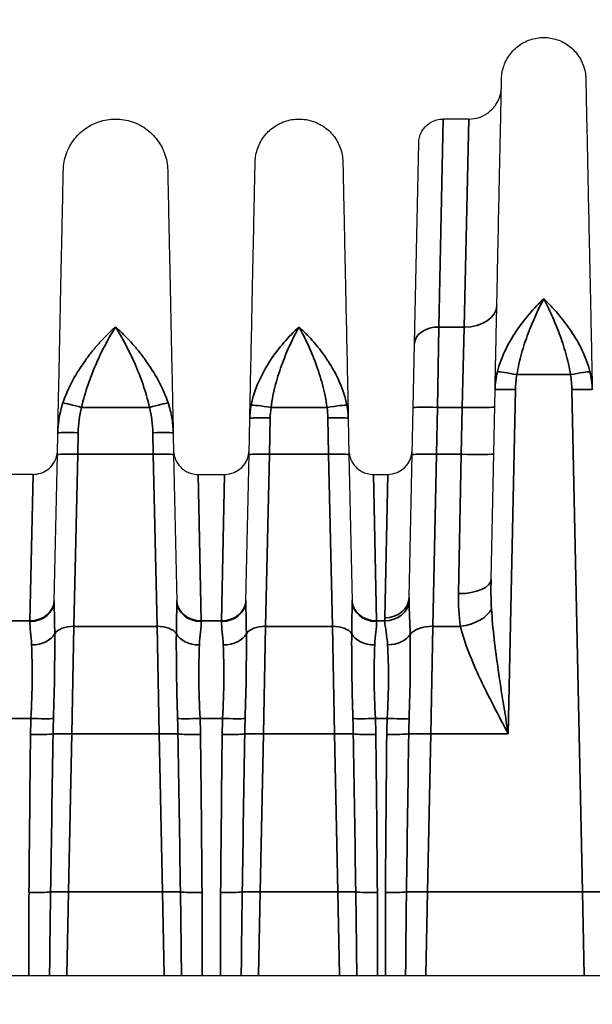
# Model space of a CAD drawing. Header units: millimetres. Extents: x 399 to 6233, y -1870 to 1602.
# Tile 463 of 656: x 5488 to 5502, y -169 to -145. Entities that reach past the tile are written whole.
import ezdxf

# ---------------------------------------------------------------- set-up
doc = ezdxf.new("R2010")
doc.units = ezdxf.units.MM
for name, color, linetype, lineweight in [('AM_5', 3, 'Continuous', 25), ('可見 (ISO)', 7, 'Continuous', 25), ('窄部可見 (ISO)', 7, 'Continuous', 35)]:
    doc.layers.add(name, color=color, linetype=linetype, lineweight=lineweight)
doc.styles.add('尺寸標註', font='romans.shx', dxfattribs={"bigfont": 'CHINESET.SHX'})
doc.dimstyles.new('CNS1$0', dxfattribs={"dimtxt": 2.5, "dimasz": 2.5, "dimexe": 1, "dimexo": 1, "dimgap": 1.5, "dimtad": 1, "dimtoh": 1, "dimdec": 1, "dimdsep": 46, "dimtxsty": '尺寸標註', "dimcen": 0, "dimclrd": 2, "dimclre": 2, "dimclrt": 1, "dimadec": 0, "dimazin": 2, "dimtp": 0.1, "dimtm": 0.1, "dimtfac": 0.71, "dimtdec": 1, "dimtmove": 0, "dimatfit": 0, "dimfxl": 0, "dimlwd": 13, "dimlwe": 13, "dimarcsym": 0})

# ---------------------------------------------------------------- blocks, each defined once
blk = doc.blocks.new('*D362')
at = {"layer": 'AM_5', "color": 2, "lineweight": 13}
for p, q in [((5460.176, -126.247), (5410.83, -126.247)), ((5411.83, -128.747), (5411.83, -269.429)), ((5570.342, -271.929), (5410.83, -271.929))]:
    blk.add_line(p, q, dxfattribs=at)
at = {"layer": 'AM_5', "color": 2, "lineweight": -2}
for points in [[(5411.413, -128.747), (5412.247, -128.747), (5411.83, -126.247)], [(5411.413, -269.429), (5412.247, -269.429), (5411.83, -271.929)]]:
    blk.add_solid(points, dxfattribs=at)
at = {"layer": 'Defpoints', "color": 0, "lineweight": -2}
for p in [(5461.176, -126.247), (5411.83, -271.929), (5571.342, -271.929)]:
    blk.add_point(p, dxfattribs=at)
at = {"layer": 'AM_5', "color": 1, "insert": (5409.08, -199.088), "char_height": 2.5, "attachment_point": 5, "rotation": 90, "style": '尺寸標註'}
blk.add_mtext('145.7', dxfattribs=at)

msp = doc.modelspace()

# ---------------------------------------------------------------- linework, layer by layer
at = {"layer": '可見 (ISO)'}
for p, q in [((5499.255, -147.447), (5498.626, -147.447)), ((5497.923, -152.95), (5498.026, -148.035)), ((5497.89, -154.526), (5497.923, -152.95)), ((5499.802, -158.73), (5499.899, -154.085)), ((5497.866, -155.677), (5497.89, -154.526)), ((5493.866, -155.676), (5493.884, -154.785)), ((5496.299, -154.785), (5496.317, -155.676)), ((5489.166, -155.676), (5489.177, -155.144)), ((5492.006, -155.144), (5492.017, -155.676)), ((5489.09, -159.27), (5489.166, -155.676)), ((5492.017, -155.676), (5492.093, -159.27)), ((5493.79, -159.27), (5493.866, -155.676)), ((5496.317, -155.676), (5496.393, -159.27)), ((5497.792, -159.174), (5497.866, -155.677)), ((5488.568, -156.161), (5487.915, -156.161)), ((5492.615, -156.161), (5493.268, -156.161)), ((5496.915, -156.161), (5497.268, -156.161)), ((5438.592, -168.447), (5543.092, -168.447))]:
    msp.add_line(p, q, dxfattribs=at)
for centre in [(5493.268, -155.561), (5497.268, -155.561)]:
    msp.add_arc(centre, 0.6, 270, 358.8, dxfattribs=at)
for points, knots in [([(5500.059, -146.459), (5500.061, -146.348), (5500.082, -146.235), (5500.157, -146.026), (5500.213, -145.925), (5500.353, -145.75), (5500.438, -145.673), (5500.626, -145.552), (5500.731, -145.506), (5500.948, -145.451), (5501.063, -145.442), (5501.286, -145.46), (5501.397, -145.487), (5501.603, -145.576), (5501.7, -145.638), (5501.866, -145.788), (5501.938, -145.877), (5502.047, -146.073), (5502.086, -146.181), (5502.117, -146.346), (5502.123, -146.402), (5502.124, -146.459)], [0, 0, 0, 0, 0.0333171, 0.0333171, 0.0669022, 0.0669022, 0.1004777, 0.1004777, 0.1340536, 0.1340536, 0.1676294, 0.1676294, 0.2012052, 0.2012052, 0.234781, 0.234781, 0.2683568, 0.2683568, 0.3019326, 0.3019326, 0.3188115, 0.3188115, 0.3188115, 0.3188115]), ([(5499.899, -154.085), (5499.91, -153.569), (5499.92, -153.072), (5499.93, -152.607), (5499.932, -152.531), (5499.933, -152.456), (5499.935, -152.381), (5499.946, -151.845), (5499.957, -151.34), (5499.966, -150.873), (5499.976, -150.405), (5499.985, -149.971), (5499.994, -149.571), (5500.002, -149.171), (5500.01, -148.803), (5500.017, -148.474), (5500.02, -148.335), (5500.022, -148.203), (5500.025, -148.078), (5500.029, -147.907), (5500.032, -147.75), (5500.035, -147.605), (5500.04, -147.355), (5500.044, -147.143), (5500.048, -146.972), (5500.055, -146.63), (5500.059, -146.459), (5500.059, -146.459)], [0.026741, 0.026741, 0.026741, 0.026741, 0.0775937, 0.0775937, 0.0775937, 0.0858987, 0.0858987, 0.0858987, 0.1450564, 0.1450564, 0.1450564, 0.2042141, 0.2042141, 0.2042141, 0.2633718, 0.2633718, 0.2633718, 0.2884178, 0.2884178, 0.2884178, 0.3225295, 0.3225295, 0.3225295, 0.3816871, 0.3816871, 0.3816871, 0.5, 0.5, 0.5, 0.5]), ([(5502.124, -146.459), (5502.124, -146.459), (5502.128, -146.63), (5502.135, -146.972), (5502.141, -147.242), (5502.148, -147.611), (5502.158, -148.078), (5502.161, -148.203), (5502.164, -148.335), (5502.166, -148.474), (5502.173, -148.804), (5502.181, -149.171), (5502.189, -149.571), (5502.198, -149.971), (5502.207, -150.405), (5502.217, -150.872), (5502.227, -151.34), (5502.237, -151.845), (5502.248, -152.381), (5502.25, -152.456), (5502.251, -152.531), (5502.253, -152.607), (5502.263, -153.072), (5502.273, -153.569), (5502.284, -154.085)], [0.500008, 0.500008, 0.500008, 0.500008, 0.6183179, 0.6183179, 0.6183179, 0.7115978, 0.7115978, 0.7115978, 0.7366333, 0.7366333, 0.7366333, 0.795791, 0.795791, 0.795791, 0.8549487, 0.8549487, 0.8549487, 0.9141064, 0.9141064, 0.9141064, 0.9224137, 0.9224137, 0.9224137, 0.9732641, 0.9732641, 0.9732641, 0.9732641]), ([(5499.255, -147.447), (5499.341, -147.447), (5499.428, -147.433), (5499.592, -147.378), (5499.671, -147.336), (5499.809, -147.231), (5499.87, -147.166), (5499.967, -147.023), (5500.004, -146.942), (5500.035, -146.827), (5500.042, -146.795), (5500.051, -146.73), (5500.054, -146.697), (5500.055, -146.664)], [0, 0, 0, 0, 0.0258626, 0.0258626, 0.051872, 0.051872, 0.0778761, 0.0778761, 0.1038804, 0.1038804, 0.1136224, 0.1136224, 0.1235142, 0.1235142, 0.1235142, 0.1235142]), ([(5489.312, -148.7), (5489.315, -148.563), (5489.341, -148.424), (5489.434, -148.164), (5489.503, -148.039), (5489.676, -147.822), (5489.782, -147.727), (5490.015, -147.576), (5490.145, -147.52), (5490.414, -147.452), (5490.556, -147.44), (5490.833, -147.463), (5490.971, -147.497), (5491.226, -147.607), (5491.345, -147.684), (5491.551, -147.869), (5491.64, -147.981), (5491.776, -148.223), (5491.824, -148.356), (5491.863, -148.561), (5491.87, -148.631), (5491.871, -148.7)], [0, 0, 0, 0, 0.0413231, 0.0413231, 0.0829384, 0.0829384, 0.1245431, 0.1245431, 0.1661483, 0.1661483, 0.2077533, 0.2077533, 0.2493584, 0.2493584, 0.2909635, 0.2909635, 0.3325686, 0.3325686, 0.3741737, 0.3741737, 0.3950529, 0.3950529, 0.3950529, 0.3950529]), ([(5494.016, -148.5), (5494.018, -148.385), (5494.04, -148.268), (5494.119, -148.05), (5494.177, -147.945), (5494.322, -147.762), (5494.411, -147.682), (5494.607, -147.556), (5494.716, -147.508), (5494.942, -147.451), (5495.062, -147.441), (5495.294, -147.46), (5495.41, -147.489), (5495.624, -147.581), (5495.725, -147.646), (5495.898, -147.802), (5495.973, -147.895), (5496.087, -148.099), (5496.128, -148.211), (5496.16, -148.383), (5496.166, -148.442), (5496.167, -148.5)], [0, 0, 0, 0, 0.0347036, 0.0347036, 0.0696796, 0.0696796, 0.1046457, 0.1046457, 0.1396121, 0.1396121, 0.1745785, 0.1745785, 0.2095449, 0.2095449, 0.2445113, 0.2445113, 0.2794777, 0.2794777, 0.3144442, 0.3144442, 0.3320164, 0.3320164, 0.3320164, 0.3320164]), ([(5498.026, -148.035), (5498.026, -148.012), (5498.028, -147.989), (5498.034, -147.943), (5498.039, -147.921), (5498.055, -147.857), (5498.071, -147.815), (5498.109, -147.739), (5498.132, -147.704), (5498.185, -147.638), (5498.215, -147.608), (5498.28, -147.555), (5498.315, -147.532), (5498.39, -147.494), (5498.429, -147.479), (5498.52, -147.454), (5498.573, -147.447), (5498.626, -147.447)], [0, 0, 0, 0, 0.00692113, 0.00692113, 0.01375081, 0.01375081, 0.02679823, 0.02679823, 0.0393646, 0.0393646, 0.05193098, 0.05193098, 0.06449736, 0.06449736, 0.07706374, 0.07706374, 0.09281867, 0.09281867, 0.09281867, 0.09281867]), ([(5489.177, -155.144), (5489.189, -154.557), (5489.201, -153.99), (5489.212, -153.488), (5489.219, -153.116), (5489.227, -152.758), (5489.234, -152.42), (5489.242, -152.023), (5489.25, -151.654), (5489.257, -151.314), (5489.264, -150.973), (5489.271, -150.658), (5489.277, -150.383), (5489.28, -150.23), (5489.283, -150.087), (5489.286, -149.954), (5489.293, -149.61), (5489.299, -149.334), (5489.303, -149.129), (5489.309, -148.843), (5489.312, -148.7), (5489.312, -148.7)], [0.030065, 0.030065, 0.030065, 0.030065, 0.0975901, 0.0975901, 0.0975901, 0.1475485, 0.1475485, 0.1475485, 0.2062907, 0.2062907, 0.2062907, 0.265033, 0.265033, 0.265033, 0.2977638, 0.2977638, 0.2977638, 0.3825174, 0.3825174, 0.3825174, 0.5, 0.5, 0.5, 0.5]), ([(5491.871, -148.7), (5491.871, -148.7), (5491.874, -148.843), (5491.88, -149.129), (5491.884, -149.335), (5491.89, -149.61), (5491.897, -149.954), (5491.9, -150.087), (5491.903, -150.23), (5491.906, -150.383), (5491.912, -150.658), (5491.919, -150.973), (5491.926, -151.314), (5491.933, -151.654), (5491.941, -152.023), (5491.949, -152.42), (5491.956, -152.758), (5491.964, -153.116), (5491.971, -153.487), (5491.982, -153.99), (5491.994, -154.557), (5492.006, -155.144)], [0.5000086, 0.5000086, 0.5000086, 0.5000086, 0.6174862, 0.6174862, 0.6174862, 0.7022467, 0.7022467, 0.7022467, 0.7349706, 0.7349706, 0.7349706, 0.7937128, 0.7937128, 0.7937128, 0.852455, 0.852455, 0.852455, 0.9024183, 0.9024183, 0.9024183, 0.9699385, 0.9699385, 0.9699385, 0.9699385]), ([(5493.884, -154.785), (5493.895, -154.279), (5493.905, -153.792), (5493.915, -153.349), (5493.923, -152.922), (5493.932, -152.513), (5493.94, -152.133), (5493.948, -151.746), (5493.956, -151.387), (5493.963, -151.055), (5493.97, -150.723), (5493.976, -150.416), (5493.982, -150.147), (5493.984, -150.013), (5493.987, -149.887), (5493.989, -149.77), (5493.992, -149.65), (5493.994, -149.539), (5493.996, -149.436), (5494.001, -149.231), (5494.004, -149.059), (5494.007, -148.919), (5494.013, -148.64), (5494.016, -148.501), (5494.016, -148.5)], [0.0294093, 0.0294093, 0.0294093, 0.0294093, 0.089244, 0.089244, 0.089244, 0.1470574, 0.1470574, 0.1470574, 0.2058814, 0.2058814, 0.2058814, 0.2647055, 0.2647055, 0.2647055, 0.2938656, 0.2938656, 0.2938656, 0.3235296, 0.3235296, 0.3235296, 0.3823536, 0.3823536, 0.3823536, 0.5, 0.5, 0.5, 0.5]), ([(5496.167, -148.5), (5496.167, -148.5), (5496.17, -148.64), (5496.176, -148.919), (5496.18, -149.129), (5496.186, -149.413), (5496.194, -149.77), (5496.196, -149.888), (5496.199, -150.013), (5496.201, -150.146), (5496.207, -150.416), (5496.214, -150.723), (5496.221, -151.055), (5496.227, -151.387), (5496.235, -151.746), (5496.243, -152.133), (5496.251, -152.513), (5496.26, -152.922), (5496.269, -153.349), (5496.278, -153.792), (5496.288, -154.279), (5496.299, -154.785)], [0.5000084, 0.5000084, 0.5000084, 0.5000084, 0.6176498, 0.6176498, 0.6176498, 0.7061501, 0.7061501, 0.7061501, 0.735298, 0.735298, 0.735298, 0.794122, 0.794122, 0.794122, 0.8529461, 0.8529461, 0.8529461, 0.9107639, 0.9107639, 0.9107639, 0.9705942, 0.9705942, 0.9705942, 0.9705942]), ([(5488.568, -156.161), (5488.633, -156.161), (5488.698, -156.15), (5488.821, -156.108), (5488.88, -156.077), (5488.983, -155.998), (5489.029, -155.95), (5489.102, -155.842), (5489.13, -155.781), (5489.153, -155.695), (5489.158, -155.671), (5489.165, -155.623), (5489.167, -155.598), (5489.168, -155.573)], [0, 0, 0, 0, 0.01938058, 0.01938058, 0.03888823, 0.03888823, 0.05839129, 0.05839129, 0.07789451, 0.07789451, 0.08520881, 0.08520881, 0.09263584, 0.09263584, 0.09263584, 0.09263584]), ([(5492.015, -155.573), (5492.016, -155.596), (5492.017, -155.619), (5492.024, -155.665), (5492.028, -155.687), (5492.044, -155.751), (5492.06, -155.792), (5492.098, -155.869), (5492.121, -155.904), (5492.174, -155.969), (5492.204, -155.999), (5492.269, -156.052), (5492.304, -156.075), (5492.379, -156.114), (5492.418, -156.129), (5492.51, -156.154), (5492.563, -156.161), (5492.615, -156.161)], [0, 0, 0, 0, 0.00692113, 0.00692113, 0.01375081, 0.01375081, 0.02679823, 0.02679823, 0.0393646, 0.0393646, 0.05193098, 0.05193098, 0.06449736, 0.06449736, 0.07706374, 0.07706374, 0.09281981, 0.09281981, 0.09281981, 0.09281981]), ([(5496.315, -155.573), (5496.316, -155.596), (5496.317, -155.619), (5496.324, -155.665), (5496.328, -155.687), (5496.344, -155.751), (5496.36, -155.792), (5496.398, -155.869), (5496.421, -155.904), (5496.474, -155.969), (5496.504, -155.999), (5496.569, -156.052), (5496.604, -156.075), (5496.679, -156.114), (5496.718, -156.129), (5496.81, -156.154), (5496.863, -156.161), (5496.915, -156.161)], [0, 0, 0, 0, 0.00692113, 0.00692113, 0.01375081, 0.01375081, 0.02679823, 0.02679823, 0.0393646, 0.0393646, 0.05193098, 0.05193098, 0.06449736, 0.06449736, 0.07706374, 0.07706374, 0.09281981, 0.09281981, 0.09281981, 0.09281981])]:
    msp.add_open_spline(points, degree=3, knots=knots, dxfattribs=at)
at = {"layer": '窄部可見 (ISO)'}
for p, q in [((5498.626, -147.447), (5498.523, -152.548)), ((5499.143, -152.548), (5499.255, -147.447)), ((5498.523, -152.548), (5498.49, -154.518)), ((5498.523, -152.548), (5499.143, -152.548)), ((5499.143, -152.548), (5499.09, -154.518)), ((5501.748, -153.715), (5500.435, -153.715)), ((5500.399, -154.078), (5500.222, -162.523)), ((5502.042, -166.401), (5501.784, -154.078)), ((5491.423, -154.518), (5489.76, -154.518)), ((5495.778, -154.518), (5494.406, -154.518)), ((5498.49, -154.518), (5498.466, -155.669)), ((5499.09, -154.518), (5498.49, -154.518)), ((5499.066, -155.669), (5499.09, -154.518)), ((5494.384, -154.778), (5494.366, -155.669)), ((5495.817, -155.669), (5495.799, -154.778)), ((5489.677, -155.138), (5489.666, -155.669)), ((5491.517, -155.669), (5491.506, -155.138)), ((5489.666, -155.669), (5489.572, -159.887)), ((5489.666, -155.669), (5491.517, -155.669)), ((5491.611, -159.887), (5491.517, -155.669)), ((5494.366, -155.669), (5494.272, -159.887)), ((5494.366, -155.669), (5495.817, -155.669)), ((5495.911, -159.887), (5495.817, -155.669)), ((5498.466, -155.669), (5498.371, -159.887)), ((5498.466, -155.669), (5499.066, -155.669)), ((5499.002, -159.083), (5499.066, -155.669)), ((5488.491, -159.751), (5488.568, -156.161)), ((5492.615, -156.161), (5492.692, -159.751)), ((5493.268, -156.161), (5493.191, -159.751)), ((5496.915, -156.161), (5496.992, -159.751)), ((5497.268, -156.161), (5497.193, -159.677)), ((5487.992, -159.751), (5488.491, -159.751)), ((5488.491, -159.751), (5488.491, -159.768)), ((5492.692, -159.751), (5493.191, -159.751)), ((5492.692, -159.768), (5492.692, -159.751)), ((5493.191, -159.751), (5493.191, -159.768)), ((5496.992, -159.751), (5497.194, -159.751)), ((5496.992, -159.768), (5496.992, -159.751)), ((5489.522, -162.523), (5489.572, -159.887)), ((5491.611, -159.887), (5489.572, -159.887)), ((5491.611, -159.887), (5491.661, -162.523)), ((5494.222, -162.523), (5494.272, -159.887)), ((5495.911, -159.887), (5494.272, -159.887)), ((5495.911, -159.887), (5495.961, -162.523)), ((5498.322, -162.523), (5498.371, -159.887)), ((5499.052, -159.887), (5498.371, -159.887)), ((5499.888, -160.281), (5499.888, -160.281)), ((5489.1, -160.351), (5489.1, -160.351)), ((5492.083, -160.351), (5492.083, -160.351)), ((5493.8, -160.351), (5493.8, -160.351)), ((5496.383, -160.351), (5496.383, -160.351)), ((5497.82, -160.351), (5497.82, -160.351)), ((5499.961, -160.894), (5499.961, -160.894)), ((5488.518, -162.144), (5487.965, -162.144)), ((5489.069, -162.185), (5489.069, -162.185)), ((5492.114, -162.185), (5492.114, -162.185)), ((5493.218, -162.144), (5492.665, -162.144)), ((5493.769, -162.185), (5493.769, -162.185)), ((5496.414, -162.185), (5496.414, -162.185)), ((5497.254, -162.144), (5496.965, -162.144)), ((5497.79, -162.185), (5497.791, -162.185)), ((5489.522, -162.523), (5489.441, -166.401)), ((5491.661, -162.523), (5489.522, -162.523)), ((5491.742, -166.401), (5491.661, -162.523)), ((5494.222, -162.523), (5494.141, -166.401)), ((5495.961, -162.523), (5494.222, -162.523)), ((5496.042, -166.401), (5495.961, -162.523)), ((5498.322, -162.523), (5498.241, -166.401)), ((5500.222, -162.523), (5498.322, -162.523)), ((5489.398, -168.447), (5489.441, -166.401)), ((5489.441, -166.401), (5491.742, -166.401)), ((5491.742, -166.401), (5491.785, -168.447)), ((5494.098, -168.447), (5494.141, -166.401)), ((5494.141, -166.401), (5496.042, -166.401)), ((5496.042, -166.401), (5496.085, -168.447)), ((5498.198, -168.447), (5498.241, -166.401)), ((5498.241, -166.401), (5502.042, -166.401)), ((5502.042, -166.401), (5502.085, -168.447))]:
    msp.add_line(p, q, dxfattribs=at)
for centre, major_axis, ratio, start_param, end_param in [((5499.143, -151.995), (0.8, -0.017), 0.69138, 4.72687, 6.283185), ((5498.523, -152.963), (-0.6, 0.013), 0.69138, 4.72687, 6.283185), ((5500.435, -153.733), (-0.492, 0.09), 0.034327, 4.71869, 6.047452), ((5501.748, -153.733), (0.492, 0.09), 0.034327, 0.235733, 1.564495), ((5489.76, -154.535), (-0.484, 0.127), 0.033759, 4.721243, 5.969613), ((5491.423, -154.535), (0.484, 0.127), 0.033759, 0.313572, 1.561942), ((5494.406, -154.535), (-0.495, 0.072), 0.034539, 4.717398, 6.113427), ((5495.778, -154.535), (0.495, 0.072), 0.034539, 0.169758, 1.565787), ((5498.49, -154.539), (-0.6, 0.013), 0.034892, 4.71312, 6.283185), ((5499.09, -154.49), (0.8, -0.017), 0.034892, 4.71312, 6.283185), ((5489.666, -155.686), (-0.5, 0.01), 0.034892, 4.71312, 6.283185), ((5491.517, -155.686), (0.5, 0.01), 0.034892, 0, 1.570065), ((5494.366, -155.686), (-0.5, 0.01), 0.034892, 4.71312, 6.283185), ((5495.817, -155.686), (0.5, 0.01), 0.034892, 0, 1.570065), ((5498.466, -155.69), (-0.6, 0.013), 0.034892, 4.71312, 6.283185), ((5499.066, -155.641), (0.8, -0.017), 0.034892, 4.71312, 6.283185), ((5499.002, -158.714), (0.8, -0.017), 0.461544, 4.722057, 6.283185), ((5488.491, -159.238), (0.6, -0.013), 0.856313, 4.730324, 6.283185), ((5488.491, -159.257), (0.6, -0.013), 0.850862, 4.73021, 6.283185), ((5492.692, -159.238), (-0.6, -0.013), 0.856313, 0, 1.552861), ((5492.692, -159.257), (-0.6, -0.013), 0.850862, 0, 1.552975), ((5493.191, -159.238), (0.6, -0.013), 0.856313, 4.730324, 6.283185), ((5493.191, -159.257), (0.6, -0.013), 0.850862, 4.73021, 6.283185), ((5496.992, -159.238), (-0.6, -0.013), 0.856313, 0, 1.552861), ((5496.992, -159.257), (-0.6, -0.013), 0.850862, 0, 1.552975), ((5497.193, -159.162), (0.6, -0.013), 0.859283, 4.730386, 6.283185), ((5497.194, -159.238), (0.599, 0.028), 0.856112, 4.672228, 6.168877), ((5499.052, -159.437), (0.786, 0.15), 0.555227, 4.606487, 5.897702), ((5488.534, -159.949), (0.6, 0.02), 0.658485, 4.690186, 5.92531), ((5489.572, -160.168), (-0.5, 0.01), 0.56206, 4.724162, 5.958793), ((5491.611, -160.168), (0.5, 0.01), 0.56206, 0.324392, 1.559023), ((5492.65, -159.949), (-0.6, 0.02), 0.658485, 0.357875, 1.592999), ((5493.234, -159.949), (0.6, 0.02), 0.658485, 4.690186, 5.92531), ((5494.272, -160.168), (-0.5, 0.01), 0.56206, 4.724162, 5.958793), ((5495.911, -160.168), (0.5, 0.01), 0.56206, 0.324392, 1.559023), ((5496.95, -159.949), (-0.6, 0.02), 0.658485, 0.357875, 1.592999), ((5498.371, -160.224), (-0.6, 0.013), 0.56206, 4.724162, 5.89911), ((5497.264, -159.948), (0.599, 0.027), 0.65857, 4.682756, 5.858717), ((5500.186, -162.666), (-11.679, 0), 0.998272, 6.23842, 6.27237), ((5488.518, -162.109), (0.599, -0.027), 0.058699, 4.715031, 5.884103), ((5492.072, -162.935), (0.015, -8.387), 0.359374, 4.617716, 4.662757), ((5492.665, -162.109), (-0.599, -0.027), 0.058699, 0.399082, 1.568154), ((5489.111, -162.935), (0.015, 8.387), 0.359374, 4.762021, 4.807062), ((5480.998, -162.666), (11.679, 0), 0.998272, 0.010815, 0.044766), ((5504.886, -162.666), (-11.679, 0), 0.998272, 6.23842, 6.27237), ((5493.218, -162.109), (-0.599, 0.027), 0.058699, 1.573438, 2.74251), ((5496.772, -162.935), (0.015, -8.387), 0.359374, 4.617716, 4.662757), ((5496.965, -162.109), (0.599, 0.027), 0.058699, 3.540675, 4.709747), ((5493.411, -162.935), (0.015, 8.387), 0.359374, 4.762021, 4.807062), ((5485.298, -162.666), (11.679, 0), 0.998272, 0.010815, 0.044766), ((5507.313, -162.631), (-10.07, 0), 0.998272, 6.234735, 6.273976), ((5497.254, -162.109), (0.599, -0.029), 0.058689, 4.715248, 5.8287), ((5501.953, -162.947), (0.098, -8.678), 0.48068, 4.615075, 4.658173), ((5489.248, -153.859), (0.529, 32.381), 0.019208, 1.842505, 1.969301), ((5488.507, -162.505), (0.6, -0.007), 0.058755, 4.713034, 5.887947), ((8616.921, -213.764), (-3128.226, -18.641), 0.998953, 6.260823, 6.262063), ((5489.522, -162.541), (0.5, -0.01), 0.034892, 1.571527, 2.746821), ((5491.661, -162.541), (0.5, 0.01), 0.034892, 0.394772, 1.570065), ((2364.262, -213.764), (3128.226, -18.641), 0.998953, 0.021122, 0.022363), ((5492.676, -162.505), (-0.6, -0.007), 0.058755, 0.395239, 1.570152), ((5491.935, -153.859), (-0.529, 32.381), 0.019208, 4.313885, 4.44068), ((5493.948, -153.859), (0.529, 32.381), 0.019208, 1.842505, 1.969301), ((5493.207, -162.505), (-0.6, 0.007), 0.058755, 1.571441, 2.746354), ((8621.621, -213.764), (-3128.226, -18.641), 0.998953, 6.260823, 6.262063), ((5494.222, -162.541), (-0.5, 0.01), 0.034892, 4.71312, 5.888413), ((5495.961, -162.541), (0.5, 0.01), 0.034892, 0.394772, 1.570065), ((2368.562, -213.764), (3128.226, -18.641), 0.998953, 0.021122, 0.022363), ((5496.976, -162.505), (0.6, 0.007), 0.058755, 3.536831, 4.711744), ((5496.235, -153.859), (-0.529, 32.381), 0.019208, 4.313885, 4.44068), ((5498.086, -151.309), (0.566, 35.382), 0.019792, 1.894088, 2.012194), ((5497.243, -162.503), (0.6, -0.006), 0.058756, 4.712939, 5.831699), ((8357.712, -205.776), (-2860.217, -15.262), 0.998902, 6.262704, 6.264061), ((5498.322, -162.544), (0.6, -0.013), 0.034892, 1.571527, 2.690649), ((5488.47, -166.38), (0.6, -0.005), 0.058756, 4.712873, 5.794533), ((5489.441, -166.418), (0.5, -0.01), 0.034892, 1.571527, 2.653535), ((5491.742, -166.418), (0.5, 0.01), 0.034892, 0.488057, 1.570065), ((5492.713, -166.38), (-0.6, -0.005), 0.058756, 0.488652, 1.570312), ((5493.17, -166.38), (-0.6, 0.005), 0.058756, 1.57128, 2.65294), ((5494.141, -166.418), (-0.5, 0.01), 0.034892, 4.71312, 5.795128), ((5496.042, -166.418), (0.5, 0.01), 0.034892, 0.488057, 1.570065), ((5497.013, -166.38), (0.6, 0.005), 0.058756, 3.630245, 4.711905), ((5497.211, -166.379), (0.6, -0.004), 0.058757, 4.712779, 5.743713), ((5498.241, -166.422), (0.6, -0.013), 0.034892, 1.571527, 2.60279), ((5502.042, -166.418), (0.5, 0.01), 0.034892, 0.488057, 1.570065)]:
    msp.add_ellipse(centre, major_axis=major_axis, ratio=ratio, start_param=start_param, end_param=end_param, dxfattribs=at)
for points, knots in [([(5499.958, -153.641), (5500.001, -153.465), (5500.067, -153.292), (5500.146, -153.126), (5500.225, -152.96), (5500.318, -152.798), (5500.419, -152.647), (5500.621, -152.345), (5500.856, -152.076), (5501.092, -151.858)], [0, 0, 0, 0, 0.000558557, 0.000558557, 0.000558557, 0.001117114, 0.001117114, 0.001117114, 0.002234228, 0.002234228, 0.002234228, 0.002234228]), ([(5501.092, -151.858), (5500.959, -152.111), (5500.827, -152.395), (5500.651, -152.863), (5500.596, -153.028), (5500.502, -153.365), (5500.462, -153.537), (5500.435, -153.715)], [-0.000011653, -0.000011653, -0.000011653, -0.000011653, 0.001067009, 0.001067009, 0.00160634, 0.00160634, 0.002145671, 0.002145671, 0.002145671, 0.002145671]), ([(5501.092, -151.858), (5501.327, -152.076), (5501.559, -152.341), (5501.763, -152.646), (5501.966, -152.95), (5502.138, -153.288), (5502.226, -153.641)], [-0.000011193, -0.000011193, -0.000011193, -0.000011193, 0.001104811, 0.001104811, 0.001104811, 0.002220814, 0.002220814, 0.002220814, 0.002220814]), ([(5501.748, -153.715), (5501.721, -153.537), (5501.681, -153.365), (5501.634, -153.196), (5501.587, -153.028), (5501.532, -152.863), (5501.473, -152.707), (5501.415, -152.551), (5501.353, -152.402), (5501.289, -152.261), (5501.225, -152.119), (5501.157, -151.983), (5501.092, -151.858)], [0, 0, 0, 0, 0.000534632, 0.000534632, 0.000534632, 0.001069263, 0.001069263, 0.001069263, 0.001603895, 0.001603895, 0.001603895, 0.002138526, 0.002138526, 0.002138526, 0.002138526]), ([(5489.301, -154.409), (5489.364, -154.221), (5489.445, -154.041), (5489.538, -153.867), (5489.541, -153.862), (5489.543, -153.857), (5489.546, -153.852), (5489.637, -153.683), (5489.742, -153.518), (5489.852, -153.365), (5489.856, -153.36), (5489.859, -153.355), (5489.863, -153.35), (5489.916, -153.276), (5489.971, -153.205), (5490.027, -153.135), (5490.087, -153.062), (5490.148, -152.99), (5490.21, -152.922), (5490.273, -152.853), (5490.336, -152.787), (5490.4, -152.725), (5490.463, -152.663), (5490.529, -152.603), (5490.592, -152.548)], [0, 0, 0, 0, 0.000592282, 0.000592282, 0.000592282, 0.000608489, 0.000608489, 0.000608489, 0.001184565, 0.001184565, 0.001184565, 0.00120247, 0.00120247, 0.00120247, 0.001480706, 0.001480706, 0.001480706, 0.001776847, 0.001776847, 0.001776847, 0.002072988, 0.002072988, 0.002072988, 0.002369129, 0.002369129, 0.002369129, 0.002369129]), ([(5490.592, -152.548), (5490.51, -152.677), (5490.428, -152.817), (5490.35, -152.966), (5490.272, -153.112), (5490.196, -153.266), (5490.124, -153.43), (5490.051, -153.596), (5489.981, -153.772), (5489.919, -153.953), (5489.857, -154.135), (5489.802, -154.323), (5489.76, -154.518)], [-0.000011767, -0.000011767, -0.000011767, -0.000011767, 0.000578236, 0.000578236, 0.000578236, 0.001160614, 0.001160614, 0.001160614, 0.001751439, 0.001751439, 0.001751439, 0.002348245, 0.002348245, 0.002348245, 0.002348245]), ([(5490.592, -152.548), (5490.624, -152.576), (5490.656, -152.605), (5490.688, -152.634), (5490.72, -152.664), (5490.752, -152.694), (5490.783, -152.725), (5490.847, -152.787), (5490.91, -152.853), (5490.972, -152.921), (5491.034, -152.989), (5491.095, -153.059), (5491.154, -153.133), (5491.211, -153.203), (5491.266, -153.275), (5491.321, -153.35), (5491.324, -153.355), (5491.327, -153.359), (5491.33, -153.363), (5491.441, -153.518), (5491.546, -153.683), (5491.637, -153.852), (5491.64, -153.857), (5491.642, -153.862), (5491.645, -153.867), (5491.738, -154.041), (5491.819, -154.221), (5491.882, -154.409)], [-0.000011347, -0.000011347, -0.000011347, -0.000011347, 0.000139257, 0.000139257, 0.000139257, 0.000289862, 0.000289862, 0.000289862, 0.000591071, 0.000591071, 0.000591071, 0.00089228, 0.00089228, 0.00089228, 0.001176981, 0.001176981, 0.001176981, 0.001193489, 0.001193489, 0.001193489, 0.001779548, 0.001779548, 0.001779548, 0.001795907, 0.001795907, 0.001795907, 0.002398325, 0.002398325, 0.002398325, 0.002398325]), ([(5491.423, -154.518), (5491.381, -154.325), (5491.327, -154.139), (5491.266, -153.959), (5491.204, -153.778), (5491.135, -153.602), (5491.062, -153.436), (5490.989, -153.27), (5490.912, -153.114), (5490.833, -152.965), (5490.755, -152.817), (5490.672, -152.676), (5490.592, -152.548)], [0, 0, 0, 0, 0.000584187, 0.000584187, 0.000584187, 0.001168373, 0.001168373, 0.001168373, 0.00175256, 0.00175256, 0.00175256, 0.002336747, 0.002336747, 0.002336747, 0.002336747]), ([(5493.918, -154.461), (5493.991, -154.079), (5494.169, -153.707), (5494.379, -153.383), (5494.59, -153.058), (5494.841, -152.772), (5495.092, -152.548)], [0, 0, 0, 0, 0.00119489, 0.00119489, 0.00119489, 0.002389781, 0.002389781, 0.002389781, 0.002389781]), ([(5495.092, -152.548), (5495.02, -152.677), (5494.948, -152.817), (5494.879, -152.966), (5494.811, -153.113), (5494.746, -153.268), (5494.685, -153.431), (5494.623, -153.596), (5494.566, -153.772), (5494.517, -153.953), (5494.468, -154.136), (5494.429, -154.324), (5494.406, -154.518)], [-0.000011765, -0.000011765, -0.000011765, -0.000011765, 0.000565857, 0.000565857, 0.000565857, 0.001135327, 0.001135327, 0.001135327, 0.001714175, 0.001714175, 0.001714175, 0.002298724, 0.002298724, 0.002298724, 0.002298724]), ([(5495.092, -152.548), (5495.154, -152.604), (5495.217, -152.664), (5495.279, -152.727), (5495.341, -152.79), (5495.402, -152.857), (5495.462, -152.927), (5495.578, -153.062), (5495.689, -153.207), (5495.792, -153.365), (5495.796, -153.37), (5495.799, -153.376), (5495.803, -153.381), (5495.906, -153.539), (5496, -153.709), (5496.078, -153.883), (5496.08, -153.889), (5496.083, -153.895), (5496.086, -153.902), (5496.165, -154.082), (5496.228, -154.27), (5496.265, -154.461)], [-0.000011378, -0.000011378, -0.000011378, -0.000011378, 0.000287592, 0.000287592, 0.000287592, 0.000586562, 0.000586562, 0.000586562, 0.001165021, 0.001165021, 0.001165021, 0.001184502, 0.001184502, 0.001184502, 0.001762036, 0.001762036, 0.001762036, 0.001782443, 0.001782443, 0.001782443, 0.002380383, 0.002380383, 0.002380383, 0.002380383]), ([(5495.778, -154.518), (5495.754, -154.326), (5495.716, -154.14), (5495.668, -153.96), (5495.62, -153.779), (5495.562, -153.603), (5495.501, -153.438), (5495.439, -153.272), (5495.373, -153.115), (5495.304, -152.966), (5495.235, -152.817), (5495.162, -152.676), (5495.092, -152.548)], [0, 0, 0, 0, 0.000572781, 0.000572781, 0.000572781, 0.001145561, 0.001145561, 0.001145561, 0.001718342, 0.001718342, 0.001718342, 0.002291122, 0.002291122, 0.002291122, 0.002291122]), ([(5499.899, -154.085), (5499.899, -154.081), (5499.953, -154.077), (5500.046, -154.076), (5500.138, -154.075), (5500.268, -154.075), (5500.399, -154.078)], [0, 0, 0, 0, 0.5, 0.5, 0.5, 1, 1, 1, 1]), ([(5501.784, -154.078), (5501.915, -154.075), (5502.045, -154.075), (5502.137, -154.076), (5502.23, -154.077), (5502.284, -154.081), (5502.284, -154.085)], [0, 0, 0, 0, 0.5, 0.5, 0.5, 1, 1, 1, 1]), ([(5489.177, -155.144), (5489.179, -155.02), (5489.191, -154.895), (5489.232, -154.65), (5489.261, -154.529), (5489.301, -154.409)], [-0.000000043, -0.000000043, -0.000000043, -0.000000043, 0.0003786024, 0.0003786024, 0.0007572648, 0.0007572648, 0.0007572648, 0.0007572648]), ([(5491.882, -154.409), (5491.922, -154.529), (5491.951, -154.65), (5491.992, -154.895), (5492.004, -155.02), (5492.006, -155.144)], [0, 0, 0, 0, 0.0003786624, 0.0003786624, 0.0007573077, 0.0007573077, 0.0007573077, 0.0007573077]), ([(5493.884, -154.785), (5493.885, -154.779), (5493.885, -154.773), (5493.885, -154.767), (5493.885, -154.76), (5493.885, -154.753), (5493.886, -154.746), (5493.886, -154.733), (5493.887, -154.719), (5493.888, -154.706), (5493.889, -154.679), (5493.892, -154.651), (5493.894, -154.624), (5493.9, -154.57), (5493.908, -154.515), (5493.918, -154.461)], [-0.00000006, -0.00000006, -0.00000006, -0.00000006, 0.0000185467, 0.0000185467, 0.0000185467, 0.0000394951, 0.0000394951, 0.0000394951, 0.0000814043, 0.0000814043, 0.0000814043, 0.0001653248, 0.0001653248, 0.0001653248, 0.0003340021, 0.0003340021, 0.0003340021, 0.0003340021]), ([(5494.384, -154.778), (5494.254, -154.775), (5494.123, -154.774), (5494.031, -154.775), (5493.938, -154.777), (5493.885, -154.78), (5493.884, -154.785)], [0, 0, 0, 0, 0.5, 0.5, 0.5, 1, 1, 1, 1]), ([(5495.799, -154.778), (5495.93, -154.775), (5496.06, -154.775), (5496.152, -154.776), (5496.245, -154.777), (5496.299, -154.781), (5496.299, -154.785)], [0, 0, 0, 0, 0.5, 0.5, 0.5, 1, 1, 1, 1]), ([(5489.177, -155.144), (5489.177, -155.14), (5489.231, -155.137), (5489.323, -155.135), (5489.416, -155.134), (5489.546, -155.135), (5489.677, -155.138)], [0, 0, 0, 0, 0.5, 0.5, 0.5, 1, 1, 1, 1]), ([(5491.506, -155.138), (5491.637, -155.135), (5491.767, -155.134), (5491.86, -155.135), (5491.952, -155.137), (5492.006, -155.14), (5492.006, -155.144)], [0, 0, 0, 0, 0.5, 0.5, 0.5, 1, 1, 1, 1]), ([(5489.09, -159.27), (5489.088, -159.393), (5489.091, -159.52), (5489.093, -159.649), (5489.096, -159.786), (5489.1, -159.927), (5489.1, -160.069)], [0.000000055, 0.000000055, 0.000000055, 0.000000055, 0.000500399, 0.000500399, 0.000500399, 0.001035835, 0.001035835, 0.001035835, 0.001035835]), ([(5492.083, -160.069), (5492.084, -159.927), (5492.087, -159.786), (5492.09, -159.649), (5492.092, -159.52), (5492.095, -159.393), (5492.093, -159.27)], [0, 0, 0, 0, 0.000535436, 0.000535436, 0.000535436, 0.00103578, 0.00103578, 0.00103578, 0.00103578]), ([(5493.79, -159.27), (5493.788, -159.393), (5493.791, -159.52), (5493.793, -159.649), (5493.796, -159.786), (5493.8, -159.927), (5493.8, -160.069)], [0.000000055, 0.000000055, 0.000000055, 0.000000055, 0.000500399, 0.000500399, 0.000500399, 0.001035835, 0.001035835, 0.001035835, 0.001035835]), ([(5496.383, -160.069), (5496.384, -159.927), (5496.387, -159.786), (5496.39, -159.649), (5496.392, -159.52), (5496.395, -159.393), (5496.393, -159.27)], [0, 0, 0, 0, 0.000535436, 0.000535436, 0.000535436, 0.00103578, 0.00103578, 0.00103578, 0.00103578]), ([(5499.812, -159.462), (5499.826, -159.706), (5499.85, -159.954), (5499.878, -160.2), (5499.907, -160.453), (5499.941, -160.705), (5499.977, -160.959), (5499.979, -160.967), (5499.98, -160.975), (5499.981, -160.983), (5500.055, -161.494), (5500.138, -162.008), (5500.222, -162.523)], [0, 0, 0, 0, 0.000760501, 0.000760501, 0.000760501, 0.00154208, 0.00154208, 0.00154208, 0.001566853, 0.001566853, 0.001566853, 0.003133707, 0.003133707, 0.003133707, 0.003133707]), ([(5488.534, -160.344), (5488.529, -160.231), (5488.518, -160.127), (5488.508, -160.031), (5488.498, -159.935), (5488.489, -159.847), (5488.491, -159.768)], [0, 0, 0, 0, 0.000446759, 0.000446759, 0.000446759, 0.000893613, 0.000893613, 0.000893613, 0.000893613]), ([(5492.692, -159.768), (5492.694, -159.847), (5492.685, -159.935), (5492.675, -160.031), (5492.665, -160.127), (5492.654, -160.231), (5492.65, -160.344)], [0, 0, 0, 0, 0.000446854, 0.000446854, 0.000446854, 0.000893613, 0.000893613, 0.000893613, 0.000893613]), ([(5493.234, -160.344), (5493.229, -160.231), (5493.218, -160.127), (5493.208, -160.031), (5493.198, -159.935), (5493.189, -159.847), (5493.191, -159.768)], [0, 0, 0, 0, 0.000446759, 0.000446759, 0.000446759, 0.000893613, 0.000893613, 0.000893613, 0.000893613]), ([(5496.992, -159.768), (5496.994, -159.847), (5496.985, -159.935), (5496.975, -160.031), (5496.965, -160.127), (5496.954, -160.231), (5496.95, -160.344)], [0, 0, 0, 0, 0.000446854, 0.000446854, 0.000446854, 0.000893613, 0.000893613, 0.000893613, 0.000893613]), ([(5489.1, -160.069), (5489.101, -160.37), (5489.101, -160.697), (5489.096, -161.049), (5489.091, -161.402), (5489.082, -161.77), (5489.07, -162.148)], [0, 0, 0, 0, 0.001125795, 0.001125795, 0.001125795, 0.00225159, 0.00225159, 0.00225159, 0.00225159]), ([(5492.113, -162.148), (5492.101, -161.77), (5492.092, -161.404), (5492.083, -160.698), (5492.082, -160.369), (5492.083, -160.069)], [0, 0, 0, 0, 0.001138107, 0.001138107, 0.002276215, 0.002276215, 0.002276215, 0.002276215]), ([(5493.8, -160.069), (5493.801, -160.37), (5493.801, -160.697), (5493.796, -161.049), (5493.791, -161.402), (5493.782, -161.77), (5493.77, -162.148)], [0, 0, 0, 0, 0.001125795, 0.001125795, 0.001125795, 0.00225159, 0.00225159, 0.00225159, 0.00225159]), ([(5496.413, -162.148), (5496.401, -161.77), (5496.392, -161.404), (5496.383, -160.698), (5496.382, -160.369), (5496.383, -160.069)], [0, 0, 0, 0, 0.001138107, 0.001138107, 0.002276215, 0.002276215, 0.002276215, 0.002276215]), ([(5500.222, -162.523), (5499.985, -162.073), (5499.746, -161.621), (5499.538, -161.18), (5499.536, -161.177), (5499.535, -161.174), (5499.534, -161.171), (5499.431, -160.954), (5499.336, -160.739), (5499.254, -160.527), (5499.17, -160.311), (5499.098, -160.096), (5499.052, -159.887)], [-0.000014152, -0.000014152, -0.000014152, -0.000014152, 0.001513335, 0.001513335, 0.001513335, 0.00152394, 0.00152394, 0.00152394, 0.002277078, 0.002277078, 0.002277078, 0.003040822, 0.003040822, 0.003040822, 0.003040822]), ([(5497.817, -160.086), (5497.821, -160.381), (5497.822, -160.711), (5497.818, -161.059), (5497.814, -161.406), (5497.805, -161.775), (5497.792, -162.151)], [0.001060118, 0.001060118, 0.001060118, 0.001060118, 0.002188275, 0.002188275, 0.002188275, 0.003316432, 0.003316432, 0.003316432, 0.003316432]), ([(5488.518, -162.144), (5488.536, -161.812), (5488.547, -161.489), (5488.548, -161.182), (5488.55, -160.874), (5488.544, -160.595), (5488.534, -160.344)], [0, 0, 0, 0, 0.000987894, 0.000987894, 0.000987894, 0.001975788, 0.001975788, 0.001975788, 0.001975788]), ([(5492.65, -160.344), (5492.639, -160.595), (5492.633, -160.877), (5492.635, -161.185), (5492.637, -161.492), (5492.647, -161.812), (5492.665, -162.144)], [0, 0, 0, 0, 0.000987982, 0.000987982, 0.000987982, 0.001975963, 0.001975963, 0.001975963, 0.001975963]), ([(5493.218, -162.144), (5493.236, -161.812), (5493.247, -161.489), (5493.248, -161.182), (5493.25, -160.874), (5493.244, -160.595), (5493.234, -160.344)], [0, 0, 0, 0, 0.000987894, 0.000987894, 0.000987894, 0.001975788, 0.001975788, 0.001975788, 0.001975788]), ([(5496.95, -160.344), (5496.939, -160.595), (5496.933, -160.877), (5496.935, -161.185), (5496.937, -161.492), (5496.947, -161.812), (5496.965, -162.144)], [0, 0, 0, 0, 0.000987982, 0.000987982, 0.000987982, 0.001975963, 0.001975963, 0.001975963, 0.001975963]), ([(5497.254, -162.144), (5497.273, -161.812), (5497.284, -161.485), (5497.286, -160.877), (5497.277, -160.59), (5497.264, -160.344)], [0, 0, 0, 0, 0.00099613, 0.00099613, 0.001992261, 0.001992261, 0.001992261, 0.001992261]), ([(5489, -166.401), (5488.994, -166.734), (5488.99, -167.067), (5488.986, -167.4), (5488.982, -167.749), (5488.978, -168.098), (5488.975, -168.447)], [0, 0, 0, 0, 0.001000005, 0.001000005, 0.001000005, 0.002048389, 0.002048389, 0.002048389, 0.002048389]), ([(5492.208, -168.447), (5492.205, -168.128), (5492.202, -167.809), (5492.198, -167.49), (5492.194, -167.127), (5492.189, -166.764), (5492.184, -166.401)], [0.000041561, 0.000041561, 0.000041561, 0.000041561, 0.001000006, 0.001000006, 0.001000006, 0.00208995, 0.00208995, 0.00208995, 0.00208995]), ([(5493.7, -166.401), (5493.694, -166.734), (5493.69, -167.067), (5493.686, -167.4), (5493.682, -167.749), (5493.678, -168.098), (5493.675, -168.447)], [0, 0, 0, 0, 0.001000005, 0.001000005, 0.001000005, 0.002048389, 0.002048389, 0.002048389, 0.002048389]), ([(5496.508, -168.447), (5496.505, -168.128), (5496.502, -167.809), (5496.498, -167.49), (5496.494, -167.127), (5496.489, -166.764), (5496.484, -166.401)], [0.000041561, 0.000041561, 0.000041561, 0.000041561, 0.001000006, 0.001000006, 0.001000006, 0.00208995, 0.00208995, 0.00208995, 0.00208995]), ([(5497.726, -166.4), (5497.721, -166.8), (5497.716, -167.199), (5497.712, -167.599), (5497.71, -167.882), (5497.707, -168.164), (5497.706, -168.447)], [0, 0, 0, 0, 0.001200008, 0.001200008, 0.001200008, 0.002049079, 0.002049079, 0.002049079, 0.002049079])]:
    msp.add_open_spline(points, degree=3, knots=knots, dxfattribs=at)
for points in [[(5499.899, -154.085), (5499.902, -153.936), (5499.921, -153.787), (5499.958, -153.641)], [(5500.435, -153.715), (5500.413, -153.835), (5500.402, -153.956), (5500.399, -154.078)], [(5501.784, -154.078), (5501.782, -153.956), (5501.77, -153.835), (5501.748, -153.715)], [(5502.226, -153.641), (5502.262, -153.787), (5502.281, -153.936), (5502.284, -154.085)], [(5489.76, -154.518), (5489.706, -154.721), (5489.681, -154.928), (5489.677, -155.138)], [(5491.506, -155.138), (5491.502, -154.928), (5491.477, -154.721), (5491.423, -154.518)], [(5494.406, -154.518), (5494.393, -154.604), (5494.386, -154.691), (5494.384, -154.778)], [(5495.799, -154.778), (5495.797, -154.691), (5495.79, -154.604), (5495.778, -154.518)], [(5496.265, -154.461), (5496.285, -154.568), (5496.296, -154.677), (5496.299, -154.785)], [(5499.802, -158.73), (5499.797, -158.976), (5499.797, -159.22), (5499.812, -159.462)], [(5499.052, -159.887), (5499.008, -159.63), (5498.997, -159.361), (5499.002, -159.083)], [(5497.792, -159.174), (5497.792, -159.206), (5497.792, -159.237), (5497.792, -159.268)], [(5497.792, -159.268), (5497.793, -159.526), (5497.814, -159.802), (5497.817, -160.086)], [(5497.194, -159.751), (5497.192, -159.727), (5497.192, -159.702), (5497.193, -159.677)], [(5497.264, -160.344), (5497.251, -160.109), (5497.203, -159.913), (5497.194, -159.751)], [(5488.467, -168.447), (5488.463, -167.77), (5488.464, -167.092), (5488.47, -166.415)], [(5492.713, -166.415), (5492.719, -167.092), (5492.72, -167.77), (5492.716, -168.447)], [(5493.167, -168.447), (5493.163, -167.77), (5493.164, -167.092), (5493.17, -166.415)], [(5497.013, -166.415), (5497.019, -167.092), (5497.02, -167.77), (5497.016, -168.447)], [(5497.214, -168.447), (5497.207, -167.77), (5497.207, -167.092), (5497.211, -166.414)]]:
    msp.add_open_spline(points, degree=3, dxfattribs=at)

# ---------------------------------------------------------------- dimensions: what is measured, and where the dimension line sits
at = {"layer": 'AM_5'}
dim = msp.add_linear_dim(base=(5411.83, -271.929), p1=(5461.176, -126.247), p2=(5571.342, -271.929), angle=90, dimstyle='CNS1$0', override={"dimpost": '', "dimfxl": 4, "dimarcsym": 1}, dxfattribs=at)
dim.commit()
dim.dimension.update_dxf_attribs({"geometry": '*D362', "text_midpoint": (5409.08, -199.088)})

doc.saveas('drawing.dxf')
